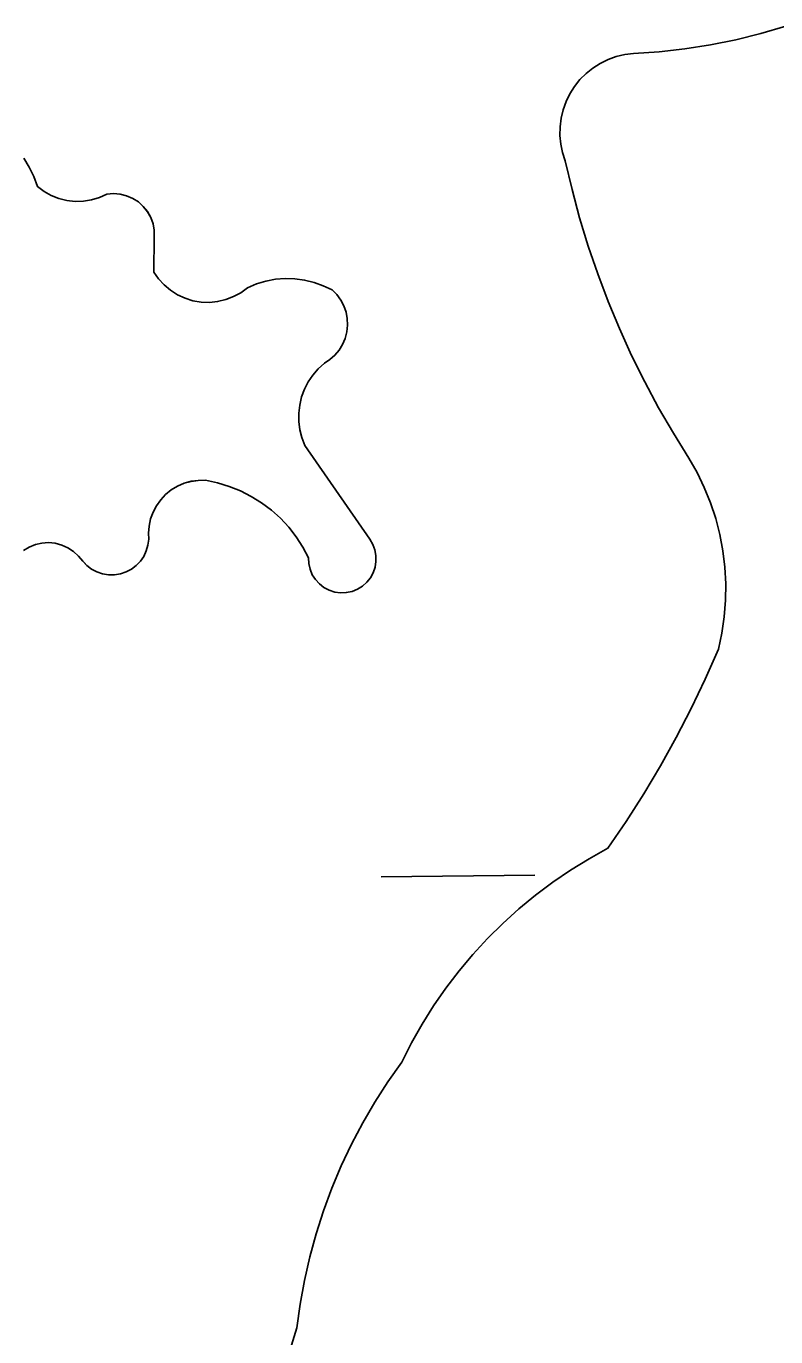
# Model space of a CAD drawing. Extents: x 3684037 to 3722149, y 433263 to 459021.
# Drawn here: x 3711590.7 to 3711746.8, y 455316.5 to 455589.4 of the extents above; entities that cross this region are included whole.
import ezdxf

# ---------------------------------------------------------------- set-up
doc = ezdxf.new("R2010")
doc.units = 0
doc.layers.add('V-TOPO-SHOR', color=7, linetype='Continuous')
doc.layers.add('V-WETL-SWMP', color=7, linetype='Continuous')

msp = doc.modelspace()

# ---------------------------------------------------------------- linework, layer by layer
at = {"layer": 'V-TOPO-SHOR'}
for points in [[(3711735.74, 455480.18), (3711735.1, 455483.57), (3711734.24, 455486.9), (3711733.16, 455490.18), (3711731.87, 455493.37), (3711730.37, 455496.47), (3711728.67, 455499.47), (3711725.43, 455504.66), (3711722.36, 455509.97), (3711719.46, 455515.36), (3711716.74, 455520.85), (3711714.21, 455526.43), (3711711.85, 455532.09), (3711709.69, 455537.82), (3711707.71, 455543.61), (3711705.92, 455549.48), (3711704.33, 455555.39), (3711702.93, 455561.35), (3711702.36, 455563.07), (3711701.99, 455564.84), (3711701.81, 455566.65), (3711701.83, 455568.46), (3711702.05, 455570.25), (3711702.47, 455572.01), (3711703.09, 455573.72), (3711703.88, 455575.34), (3711704.85, 455576.87), (3711705.98, 455578.29), (3711707.26, 455579.57), (3711708.68, 455580.69), (3711710.21, 455581.66), (3711711.84, 455582.45), (3711713.54, 455583.06), (3711715.31, 455583.48), (3711717.1, 455583.7), (3711722.48, 455584.06), (3711727.83, 455584.66), (3711733.15, 455585.5), (3711738.43, 455586.57), (3711743.66, 455587.87), (3711748.82, 455589.4)], [(3711590.17, 455561.9), (3711591.31, 455560.03), (3711592.27, 455558.07), (3711593.05, 455556.02), (3711594.42, 455554.98), (3711595.92, 455554.14), (3711597.51, 455553.5), (3711599.17, 455553.09), (3711600.88, 455552.9), (3711602.6, 455552.95), (3711604.29, 455553.22), (3711605.93, 455553.72), (3711607.49, 455554.44), (3711608.87, 455554.55), (3711610.26, 455554.44), (3711611.61, 455554.1), (3711612.88, 455553.55), (3711614.05, 455552.8), (3711615.08, 455551.87), (3711615.95, 455550.78), (3711616.62, 455549.57), (3711617.1, 455548.27), (3711617.35, 455546.9), (3711617.37, 455545.51), (3711617.28, 455538.22), (3711618.26, 455536.8), (3711619.42, 455535.52), (3711620.74, 455534.41), (3711622.2, 455533.48), (3711623.76, 455532.76), (3711625.41, 455532.25), (3711627.11, 455531.96), (3711628.83, 455531.9), (3711630.55, 455532.07), (3711632.23, 455532.47), (3711633.84, 455533.09), (3711635.36, 455533.91), (3711636.75, 455534.93), (3711638.62, 455535.73), (3711640.57, 455536.32), (3711642.57, 455536.7), (3711644.6, 455536.86), (3711646.63, 455536.81), (3711648.65, 455536.54), (3711650.63, 455536.06), (3711652.54, 455535.37), (3711654.37, 455534.48), (3711655.35, 455533.51), (3711656.17, 455532.39), (3711656.82, 455531.17), (3711657.28, 455529.87), (3711657.55, 455528.51), (3711657.61, 455527.13), (3711657.46, 455525.75), (3711657.12, 455524.41), (3711656.58, 455523.14), (3711655.86, 455521.96)], [(3711655.86, 455521.96), (3711654.97, 455520.9), (3711653.94, 455519.98), (3711652.78, 455519.23), (3711651.51, 455518.07), (3711650.38, 455516.77), (3711649.43, 455515.34), (3711648.64, 455513.81), (3711648.04, 455512.2), (3711647.65, 455510.53), (3711647.45, 455508.82), (3711647.46, 455507.1), (3711647.67, 455505.4), (3711648.08, 455503.73), (3711648.69, 455502.12), (3711662.21, 455482.57), (3711662.83, 455481.52), (3711663.27, 455480.39), (3711663.5, 455479.2), (3711663.52, 455477.98), (3711663.34, 455476.78), (3711662.95, 455475.62), (3711662.36, 455474.56), (3711661.61, 455473.61), (3711660.7, 455472.8), (3711659.66, 455472.16), (3711658.53, 455471.71), (3711657.34, 455471.46), (3711656.13, 455471.42), (3711654.92, 455471.59), (3711653.77, 455471.96), (3711652.69, 455472.53), (3711651.73, 455473.28), (3711650.91, 455474.17), (3711650.26, 455475.2), (3711649.79, 455476.32), (3711649.52, 455477.51), (3711649.47, 455478.73), (3711648.28, 455480.96), (3711646.9, 455483.09), (3711645.34, 455485.09), (3711643.62, 455486.94), (3711641.73, 455488.63), (3711639.71, 455490.16), (3711637.56, 455491.5), (3711635.3, 455492.65), (3711632.95, 455493.59), (3711630.52, 455494.33), (3711628.04, 455494.85), (3711626.53, 455494.84), (3711625.03, 455494.63), (3711623.58, 455494.23), (3711622.2, 455493.63), (3711620.9, 455492.84), (3711619.73, 455491.89), (3711618.69, 455490.79), (3711617.81, 455489.57), (3711617.11, 455488.23), (3711616.59, 455486.81), (3711616.28, 455485.33), (3711616.16, 455483.83), (3711616.2, 455482.58), (3711616.05, 455481.34), (3711615.7, 455480.15), (3711615.17, 455479.02), (3711614.46, 455477.99), (3711613.6, 455477.1), (3711612.6, 455476.35), (3711611.49, 455475.77), (3711610.31, 455475.38), (3711609.08, 455475.18), (3711607.83, 455475.18), (3711606.6, 455475.38), (3711605.42, 455475.77), (3711604.32, 455476.35), (3711603.32, 455477.1), (3711602.46, 455478), (3711601.59, 455479.09), (3711600.55, 455480.03), (3711599.38, 455480.8), (3711598.11, 455481.37), (3711596.75, 455481.73), (3711595.36, 455481.87), (3711593.97, 455481.79), (3711592.6, 455481.48), (3711591.31, 455480.96), (3711590.11, 455480.24)], [(3711644.53, 455310.28), (3711647.03, 455318.36), (3711647.73, 455323.33), (3711648.63, 455328.26), (3711649.75, 455333.15), (3711651.08, 455337.99), (3711652.61, 455342.76), (3711654.35, 455347.47), (3711656.29, 455352.09), (3711658.43, 455356.63), (3711660.77, 455361.07), (3711663.29, 455365.4), (3711666, 455369.62), (3711668.89, 455373.72), (3711670.92, 455377.73), (3711673.13, 455381.64), (3711675.52, 455385.44), (3711678.08, 455389.13), (3711680.81, 455392.7), (3711683.7, 455396.14), (3711686.74, 455399.45), (3711689.93, 455402.61), (3711693.27, 455405.62), (3711696.73, 455408.48), (3711700.33, 455411.17), (3711704.04, 455413.7), (3711707.87, 455416.05), (3711711.8, 455418.23), (3711715.61, 455423.84), (3711719.26, 455429.56), (3711722.73, 455435.39), (3711726.02, 455441.32), (3711729.13, 455447.34), (3711732.06, 455453.46), (3711734.81, 455459.67), (3711735.53, 455463.03), (3711736.02, 455466.44), (3711736.29, 455469.88), (3711736.34, 455473.32), (3711736.15, 455476.76), (3711735.74, 455480.18)]]:
    msp.add_lwpolyline(points, dxfattribs=at)
at = {"layer": 'V-WETL-SWMP'}
msp.add_line((3711664.57, 455412.3), (3711696.56, 455412.67), dxfattribs=at)
for points in [[(3711660.77, 455361.07), (3711663.29, 455365.4), (3711666, 455369.62), (3711668.89, 455373.72), (3711670.92, 455377.73), (3711673.13, 455381.64), (3711675.52, 455385.44), (3711678.08, 455389.13), (3711680.81, 455392.7), (3711683.7, 455396.14), (3711686.74, 455399.45), (3711689.93, 455402.61), (3711693.27, 455405.62), (3711696.73, 455408.48), (3711700.33, 455411.17), (3711704.04, 455413.7), (3711707.87, 455416.05), (3711711.8, 455418.23), (3711715.61, 455423.84), (3711719.26, 455429.56), (3711722.73, 455435.39), (3711726.02, 455441.32), (3711729.13, 455447.35), (3711732.06, 455453.46), (3711734.81, 455459.67), (3711735.53, 455463.03), (3711736.02, 455466.44), (3711736.29, 455469.88), (3711736.33, 455473.32), (3711736.15, 455476.76), (3711735.74, 455480.18), (3711735.1, 455483.57), (3711734.24, 455486.9), (3711733.16, 455490.18), (3711731.87, 455493.37), (3711730.37, 455496.47), (3711728.67, 455499.47), (3711725.43, 455504.66), (3711722.36, 455509.97), (3711719.46, 455515.36), (3711716.74, 455520.85), (3711714.21, 455526.43), (3711711.85, 455532.09), (3711709.69, 455537.82), (3711707.71, 455543.61), (3711705.92, 455549.48), (3711704.33, 455555.39), (3711702.93, 455561.35), (3711702.36, 455563.07), (3711701.99, 455564.84), (3711701.81, 455566.65), (3711701.83, 455568.46), (3711702.06, 455570.25), (3711702.48, 455572.01), (3711703.09, 455573.72), (3711703.88, 455575.34), (3711704.85, 455576.87), (3711705.98, 455578.29), (3711707.27, 455579.56), (3711708.68, 455580.69), (3711710.21, 455581.66), (3711711.84, 455582.45), (3711713.54, 455583.06), (3711715.31, 455583.48), (3711717.1, 455583.7), (3711722.48, 455584.06), (3711727.83, 455584.66), (3711733.15, 455585.5), (3711738.43, 455586.57), (3711743.66, 455587.87), (3711748.82, 455589.4)], [(3711617.37, 455545.51), (3711617.35, 455546.9), (3711617.1, 455548.27), (3711616.62, 455549.57), (3711615.95, 455550.79), (3711615.08, 455551.87), (3711614.05, 455552.8), (3711612.88, 455553.55), (3711611.61, 455554.1), (3711610.26, 455554.44), (3711608.87, 455554.55), (3711607.49, 455554.44), (3711605.93, 455553.72), (3711604.29, 455553.22), (3711602.6, 455552.95), (3711600.88, 455552.9), (3711599.17, 455553.09), (3711597.51, 455553.5), (3711595.91, 455554.14), (3711594.42, 455554.98), (3711593.05, 455556.02), (3711592.28, 455558.07), (3711591.31, 455560.03), (3711590.17, 455561.9)], [(3711648.08, 455503.73), (3711647.67, 455505.39), (3711647.46, 455507.1), (3711647.45, 455508.82), (3711647.65, 455510.53), (3711648.04, 455512.2), (3711648.64, 455513.81), (3711649.42, 455515.34), (3711650.38, 455516.77), (3711651.51, 455518.07), (3711652.78, 455519.23), (3711653.94, 455519.98), (3711654.97, 455520.9), (3711655.86, 455521.96), (3711656.58, 455523.14), (3711657.12, 455524.41), (3711657.46, 455525.75), (3711657.61, 455527.13), (3711657.55, 455528.51), (3711657.28, 455529.87), (3711656.82, 455531.17), (3711656.17, 455532.39), (3711655.35, 455533.51), (3711654.37, 455534.48), (3711652.54, 455535.37), (3711650.63, 455536.06), (3711648.65, 455536.54), (3711646.63, 455536.81), (3711644.6, 455536.86), (3711642.57, 455536.7), (3711640.57, 455536.32), (3711638.62, 455535.73), (3711636.75, 455534.93), (3711635.36, 455533.91), (3711633.84, 455533.09), (3711632.23, 455532.47), (3711630.55, 455532.07), (3711628.83, 455531.9), (3711627.11, 455531.96), (3711625.41, 455532.25), (3711623.76, 455532.76), (3711622.2, 455533.48), (3711620.74, 455534.41), (3711619.42, 455535.52), (3711618.26, 455536.8), (3711617.28, 455538.22), (3711617.37, 455545.51)], [(3711590.11, 455480.25), (3711591.31, 455480.96), (3711592.6, 455481.48), (3711593.97, 455481.79), (3711595.36, 455481.87), (3711596.75, 455481.73), (3711598.11, 455481.37), (3711599.38, 455480.8), (3711600.55, 455480.03), (3711601.58, 455479.09), (3711603.32, 455477.1), (3711604.32, 455476.35), (3711605.42, 455475.77), (3711606.6, 455475.38), (3711607.83, 455475.18), (3711609.08, 455475.18), (3711610.31, 455475.38), (3711611.49, 455475.77), (3711612.6, 455476.35), (3711613.6, 455477.1), (3711614.46, 455477.99), (3711615.17, 455479.02), (3711615.7, 455480.15), (3711616.05, 455481.34), (3711616.21, 455482.58), (3711616.16, 455483.83), (3711616.27, 455485.33), (3711616.59, 455486.81), (3711617.11, 455488.23), (3711617.81, 455489.57), (3711618.69, 455490.79), (3711619.73, 455491.89), (3711620.9, 455492.84), (3711622.19, 455493.63), (3711623.58, 455494.23), (3711625.03, 455494.64), (3711626.53, 455494.84), (3711628.04, 455494.85), (3711630.52, 455494.33), (3711632.95, 455493.59), (3711635.3, 455492.65), (3711637.56, 455491.5), (3711639.71, 455490.16), (3711641.73, 455488.63), (3711643.61, 455486.94), (3711645.34, 455485.09), (3711646.9, 455483.09), (3711648.28, 455480.96), (3711649.47, 455478.73), (3711649.53, 455477.51), (3711649.79, 455476.32), (3711650.26, 455475.2), (3711650.91, 455474.17), (3711651.73, 455473.28), (3711652.69, 455472.53), (3711653.77, 455471.96), (3711654.92, 455471.59), (3711656.13, 455471.42), (3711657.34, 455471.46), (3711658.53, 455471.71), (3711659.66, 455472.16), (3711660.7, 455472.8), (3711661.61, 455473.61), (3711662.37, 455474.56), (3711662.95, 455475.62), (3711663.34, 455476.78), (3711663.52, 455477.98), (3711663.5, 455479.19), (3711663.27, 455480.39), (3711662.83, 455481.52), (3711662.21, 455482.57), (3711648.69, 455502.12), (3711648.08, 455503.73)], [(3711644.53, 455310.28), (3711647.03, 455318.36), (3711647.72, 455323.33), (3711648.63, 455328.26), (3711649.75, 455333.15), (3711651.08, 455337.99), (3711652.61, 455342.76), (3711654.35, 455347.47), (3711656.29, 455352.09), (3711658.43, 455356.63), (3711660.77, 455361.07)]]:
    msp.add_lwpolyline(points, dxfattribs=at)

doc.saveas('drawing.dxf')
